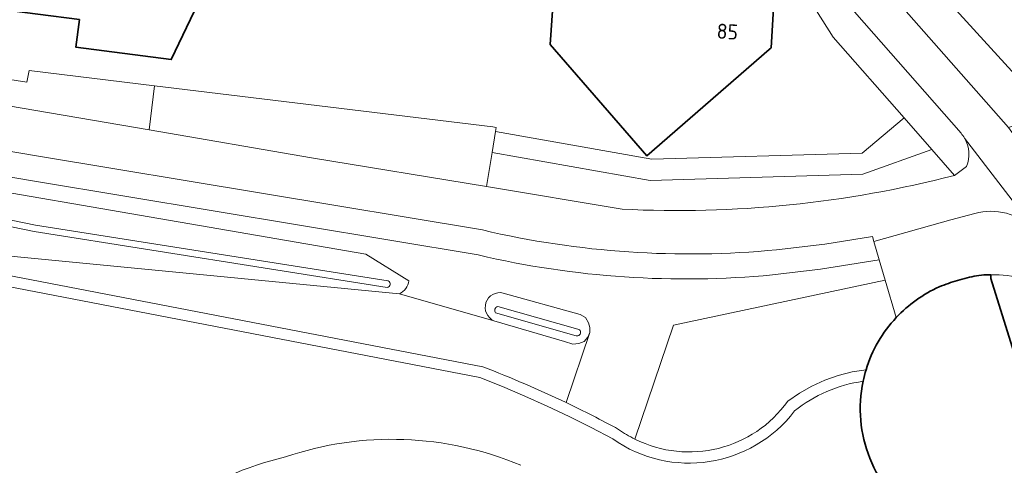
# Model space of a CAD drawing. Extents: x 150256 to 156914, y 461459 to 469481.
# Tile 537 of 656: x 154120 to 154208, y 467959 to 467999. Entities that reach past the tile are written whole.
import ezdxf
from ezdxf.enums import TextEntityAlignment as Align

# ---------------------------------------------------------------- set-up
doc = ezdxf.new("R2010")
doc.units = 0
doc.header["$LTSCALE"] = 0.75
for name, color, linetype, lineweight in [('B-RO-GR-HOUTOPSTAND_LOOF-GV', 251, 'CONTINUOUS', 13), ('B-RO-OG-BEBOUWING-GV', 6, 'CONTINUOUS', 35), ('B-RO-OG-BEBOUWING-T18', 1, 'CONTINUOUS', 18), ('B-RO-OG-TERREIN_CULTUURSCHEIDING-GV', 251, 'CONTINUOUS', 18), ('B-RO-OG-WATER-GV', 251, 'CONTINUOUS', 18), ('B-RO-OG-WATER_MEER-GV', 251, 'CONTINUOUS', 18), ('B-RO-OG-WATER_SLOOT-GV', 251, 'CONTINUOUS', 18), ('B-RO-VH-VERHARDING_ASFALT-GV', 251, 'CONTINUOUS', 18), ('B-RO-VH-VERHARDING_BETONSTRAATSTEEN-GV', 251, 'CONTINUOUS', 18), ('B-RO-VH-VERHARDING_OPEN-GV', 251, 'CONTINUOUS', 18), ('B-RO-VH-VERHARDING_TEGEL-GV', 251, 'CONTINUOUS', 18)]:
    doc.layers.add(name, color=color, linetype=linetype, lineweight=lineweight)
doc.styles.add('NLCS-ISO-M200-T18', font='NLCS-ISO.ttf', dxfattribs={"height": 360})

msp = doc.modelspace()

# ---------------------------------------------------------------- linework, layer by layer
at = {"layer": 'B-RO-GR-HOUTOPSTAND_LOOF-GV'}
for points in [[(154154.36, 467975.435), (154150.499, 467977.792), (154095.035, 467987.342), (154065.667, 467992.65), (154061.753, 467993.151), (154061.39, 467992.919), (154061.046, 467992.421), (154060.958, 467991.782), (154061.083, 467991.33), (154061.414, 467990.93), (154062.038, 467990.624), (154067.06, 467989.767), (154071.235, 467988.895), (154075.32, 467987.814), (154079.826, 467986.492), (154083.413, 467985.255), (154114.369, 467978.044), (154153.513, 467974.263)], [(154154.36, 467975.435), (154150.499, 467977.792), (154095.035, 467987.342), (154065.667, 467992.65), (154061.753, 467993.151), (154061.39, 467992.919), (154061.046, 467992.421), (154060.958, 467991.782), (154061.083, 467991.33), (154061.414, 467990.93), (154062.038, 467990.624), (154067.06, 467989.767), (154071.235, 467988.895), (154075.32, 467987.814), (154079.826, 467986.492), (154083.413, 467985.255), (154114.369, 467978.044), (154153.513, 467974.263)], [(154152.405, 467974.828), (154120.807, 467979.821), (154092.057, 467985.738)], [(154152.405, 467974.828), (154120.807, 467979.821), (154092.057, 467985.738)], [(154092.202, 467986.32), (154120.915, 467980.411), (154152.501, 467975.42)], [(154092.202, 467986.32), (154120.915, 467980.411), (154152.501, 467975.42)], [(154084.224, 467983.5), (154099.944, 467979.488), (154160.99, 467967.725)], [(154084.224, 467983.5), (154099.944, 467979.488), (154160.99, 467967.725)], [(154168.444, 467964.524), (154170.558, 467970.788), (154170.402, 467970.388), (154170.064, 467970.007), (154169.581, 467969.801), (154169.057, 467969.765), (154168.302, 467969.987), (154161.984, 467971.85), (154153.513, 467974.263), (154114.369, 467978.044)], [(154168.444, 467964.524), (154170.558, 467970.788), (154170.402, 467970.388), (154170.064, 467970.007), (154169.581, 467969.801), (154169.057, 467969.765), (154168.302, 467969.987), (154161.984, 467971.85), (154153.513, 467974.263), (154114.369, 467978.044)]]:
    msp.add_lwpolyline(points, dxfattribs=at)
for points in [[(154152.501, 467975.42, -0.747249), (154152.405, 467974.828)], [(154152.501, 467975.42, -0.747249), (154152.405, 467974.828)], [(154153.513, 467974.263, 0.260068), (154154.36, 467975.435)], [(154153.513, 467974.263, 0.260068), (154154.36, 467975.435)], [(154160.99, 467967.725, -0.019726), (154168.444, 467964.524)], [(154160.99, 467967.725, -0.019726), (154168.444, 467964.524)]]:
    msp.add_lwpolyline(points, format="xyb", dxfattribs=at)
at = {"layer": 'B-RO-OG-BEBOUWING-GV'}
for points in [[(154120.565, 468024.247), (154117.368, 467999.765), (154124.854, 467998.797), (154124.533, 467996.334), (154133.085, 467995.218), (154146.887, 468024.061), (154144.498, 468027.896), (154146.293, 468031.664), (154145.349, 468032.118), (154149.801, 468041.432), (154143.393, 468048.712), (154124.844, 468032.311)], [(154120.565, 468024.247), (154117.368, 467999.765), (154124.854, 467998.797), (154124.533, 467996.334), (154133.085, 467995.218), (154146.887, 468024.061), (154144.498, 468027.896), (154146.293, 468031.664), (154145.349, 468032.118), (154149.801, 468041.432), (154143.393, 468048.712), (154124.844, 468032.311)], [(154213.528, 467953.991), (154213.251, 467954.395), (154211.001, 467961.28), (154214.129, 467962.302), (154211.798, 467969.571), (154208.68, 467968.55), (154206.466, 467975.636), (154206.481, 467975.951), (154205.839, 467975.943), (154205.201, 467975.864)], [(154213.528, 467953.991), (154213.251, 467954.395), (154211.001, 467961.28), (154214.129, 467962.302), (154211.798, 467969.571), (154208.68, 467968.55), (154206.466, 467975.636), (154206.481, 467975.951), (154205.839, 467975.943), (154205.201, 467975.864)]]:
    msp.add_lwpolyline(points, dxfattribs=at)
msp.add_lwpolyline([(154186.613, 467996.104), (154186.804, 467996.27), (154187.025, 467999.802), (154187.02, 467999.808), (154186.853, 468000), (154177.344, 468010.932), (154167.426, 468002.303), (154167.259, 468000), (154167.026, 467996.566), (154175.66, 467986.607)], close=True, dxfattribs=at)
msp.add_lwpolyline([(154186.613, 467996.104), (154186.804, 467996.27), (154187.025, 467999.802), (154187.02, 467999.808), (154186.853, 468000), (154177.344, 468010.932), (154167.426, 468002.303), (154167.259, 468000), (154167.026, 467996.566), (154175.66, 467986.607)], close=True, dxfattribs=at)
for points in [[(154203.501, 467975.463, 0.027351), (154201.855, 467974.88)], [(154203.501, 467975.463, 0.027351), (154201.855, 467974.88)], [(154205.201, 467975.864, 0.027767), (154203.501, 467975.463)], [(154205.201, 467975.864, 0.027767), (154203.501, 467975.463)], [(154201.855, 467974.88, 0.100229), (154198.009, 467972.133)], [(154201.855, 467974.88, 0.100229), (154198.009, 467972.133)], [(154198.009, 467972.133, 0.114787), (154195.3, 467967.472)], [(154198.009, 467972.133, 0.114787), (154195.3, 467967.472)], [(154195.3, 467967.472, 0.025919), (154195.035, 467966.429)], [(154195.3, 467967.472, 0.025919), (154195.035, 467966.429)], [(154195.035, 467966.429, 0.147927), (154195.633, 467959.561)], [(154195.035, 467966.429, 0.147927), (154195.633, 467959.561)], [(154195.633, 467959.561, 0.152588), (154200.192, 467953.851)], [(154195.633, 467959.561, 0.152588), (154200.192, 467953.851)]]:
    msp.add_lwpolyline(points, format="xyb", dxfattribs=at)
at = {"layer": 'B-RO-OG-TERREIN_CULTUURSCHEIDING-GV'}
for points in [[(154055.78, 467993.076), (154056.445, 467993.424), (154057.159, 467993.739), (154058.838, 467994.333), (154060.547, 467994.66), (154061.897, 467994.791), (154063.607, 467994.755), (154064.465, 467994.653), (154065.565, 467994.435), (154073.399, 467992.966), (154083.211, 467991.125), (154106.363, 467986.783), (154121.012, 467984.309), (154160.58, 467977.732)], [(154055.78, 467993.076), (154056.445, 467993.424), (154057.159, 467993.739), (154058.838, 467994.333), (154060.547, 467994.66), (154061.897, 467994.791), (154063.607, 467994.755), (154064.465, 467994.653), (154065.565, 467994.435), (154073.399, 467992.966), (154083.211, 467991.125), (154106.363, 467986.783), (154121.012, 467984.309), (154160.58, 467977.732)], [(154160.58, 467977.732), (154121.012, 467984.309), (154106.363, 467986.783), (154083.211, 467991.125), (154073.399, 467992.966), (154065.565, 467994.435), (154064.465, 467994.653), (154063.607, 467994.755), (154061.897, 467994.791), (154060.547, 467994.66), (154058.838, 467994.333), (154057.159, 467993.739), (154061.753, 467993.151), (154065.667, 467992.65), (154095.035, 467987.342), (154150.499, 467977.792), (154154.36, 467975.435)], [(154160.58, 467977.732), (154121.012, 467984.309), (154106.363, 467986.783), (154083.211, 467991.125), (154073.399, 467992.966), (154065.565, 467994.435), (154064.465, 467994.653), (154063.607, 467994.755), (154061.897, 467994.791), (154060.547, 467994.66), (154058.838, 467994.333), (154057.159, 467993.739), (154061.753, 467993.151), (154065.667, 467992.65), (154095.035, 467987.342), (154150.499, 467977.792), (154154.36, 467975.435)], [(154160.952, 467979.97), (154121.387, 467986.547), (154083.407, 467992.961), (154074.432, 467994.477)], [(154160.952, 467979.97), (154121.387, 467986.547), (154083.407, 467992.961), (154074.432, 467994.477)], [(154161.815, 467986.916), (154161.3, 467983.847), (154173.456, 467981.834)], [(154161.815, 467986.916), (154161.3, 467983.847), (154173.456, 467981.834)], [(154203.225, 467984.857), (154201.192, 467987.185), (154195.014, 467984.957), (154175.978, 467984.402), (154161.815, 467986.916)], [(154203.225, 467984.857), (154201.192, 467987.185), (154195.014, 467984.957), (154175.978, 467984.402), (154161.815, 467986.916)], [(154186.918, 467975.957), (154191.224, 467976.461), (154196.488, 467977.295), (154196.009, 467978.933), (154195.879, 467979.378), (154191.596, 467978.699), (154187.29, 467978.195)], [(154186.918, 467975.957), (154191.224, 467976.461), (154196.488, 467977.295), (154196.009, 467978.933), (154195.879, 467979.378), (154191.596, 467978.699), (154187.29, 467978.195)], [(154174.602, 467961.254), (154178.059, 467971.452), (154197.02, 467975.488), (154196.488, 467977.295)], [(154174.602, 467961.254), (154178.059, 467971.452), (154197.02, 467975.488), (154196.488, 467977.295)], [(154196.488, 467977.295), (154191.224, 467976.461), (154186.918, 467975.957)], [(154196.488, 467977.295), (154191.224, 467976.461), (154186.918, 467975.957)], [(154198.009, 467972.133), (154197.02, 467975.488), (154178.059, 467971.452), (154174.602, 467961.254)], [(154198.009, 467972.133), (154197.02, 467975.488), (154178.059, 467971.452), (154174.602, 467961.254)], [(154153.513, 467974.263), (154161.984, 467971.85)], [(154153.513, 467974.263), (154161.984, 467971.85)], [(154162.816, 467974.331), (154169.709, 467972.394), (154170.164, 467972.128), (154170.455, 467971.662), (154170.578, 467971.25), (154170.558, 467970.788), (154168.444, 467964.524)], [(154162.816, 467974.331), (154169.709, 467972.394), (154170.164, 467972.128), (154170.455, 467971.662), (154170.578, 467971.25), (154170.558, 467970.788), (154168.444, 467964.524)], [(154188.298, 467964.65), (154189.345, 467965.374), (154190.452, 467966.003), (154191.61, 467966.531), (154192.81, 467966.954), (154194.044, 467967.268), (154195.3, 467967.472)], [(154188.298, 467964.65), (154189.345, 467965.374), (154190.452, 467966.003), (154191.61, 467966.531), (154192.81, 467966.954), (154194.044, 467967.268), (154195.3, 467967.472)]]:
    msp.add_lwpolyline(points, dxfattribs=at)
msp.add_lwpolyline([(154131.112, 467988.916), (154131.591, 467992.864), (154120.346, 467994.228), (154120.158, 467993.199), (154109.059, 467994.931), (154109.532, 467994.233), (154110.789, 467992.379)], close=True, dxfattribs=at)
msp.add_lwpolyline([(154131.112, 467988.916), (154131.591, 467992.864), (154120.346, 467994.228), (154120.158, 467993.199), (154109.059, 467994.931), (154109.532, 467994.233), (154110.789, 467992.379)], close=True, dxfattribs=at)
for points in [[(154173.456, 467981.834, 0.075949), (154203.225, 467984.857)], [(154173.456, 467981.834, 0.075949), (154203.225, 467984.857)], [(154187.29, 467978.195, -0.081591), (154160.952, 467979.97)], [(154187.29, 467978.195, -0.081591), (154160.952, 467979.97)], [(154160.58, 467977.732, 0.081591), (154186.918, 467975.957)], [(154186.918, 467975.957, -0.081591), (154160.58, 467977.732)], [(154160.58, 467977.732, 0.081591), (154186.918, 467975.957)], [(154186.918, 467975.957, -0.081591), (154160.58, 467977.732)], [(154154.36, 467975.435, -0.260068), (154153.513, 467974.263)], [(154154.36, 467975.435, -0.260068), (154153.513, 467974.263)], [(154161.984, 467971.85, -0.914443), (154162.816, 467974.331)], [(154161.984, 467971.85, -0.914443), (154162.816, 467974.331)], [(154195.3, 467967.472, -0.114787), (154198.009, 467972.133)], [(154195.3, 467967.472, -0.114787), (154198.009, 467972.133)], [(154168.444, 467964.524, -0.01298), (154173.141, 467962.131)], [(154168.444, 467964.524, -0.01298), (154173.141, 467962.131)], [(154174.602, 467961.254, 0.367904), (154188.298, 467964.65)], [(154174.602, 467961.254, 0.367904), (154188.298, 467964.65)], [(154173.141, 467962.131, 0.039251), (154174.602, 467961.254)], [(154173.141, 467962.131, 0.039251), (154174.602, 467961.254)]]:
    msp.add_lwpolyline(points, format="xyb", dxfattribs=at)
at = {"layer": 'B-RO-OG-WATER-GV'}
for points in [[(154092.057, 467985.738), (154120.807, 467979.821), (154152.405, 467974.828)], [(154092.057, 467985.738), (154120.807, 467979.821), (154152.405, 467974.828)], [(154152.501, 467975.42), (154120.915, 467980.411), (154092.202, 467986.32)], [(154152.501, 467975.42), (154120.915, 467980.411), (154092.202, 467986.32)], [(154162.123, 467972.55), (154169.336, 467970.513)], [(154162.123, 467972.55), (154169.336, 467970.513)], [(154169.481, 467971.095), (154162.319, 467973.118)], [(154169.481, 467971.095), (154162.319, 467973.118)]]:
    msp.add_lwpolyline(points, dxfattribs=at)
for points in [[(154152.405, 467974.828, 0.747249), (154152.501, 467975.42)], [(154152.405, 467974.828, 0.747249), (154152.501, 467975.42)], [(154162.319, 467973.118, 0.548396), (154162.123, 467972.55)], [(154162.319, 467973.118, 0.548396), (154162.123, 467972.55)], [(154169.336, 467970.513, 1.112009), (154169.481, 467971.095)], [(154169.336, 467970.513, 1.112009), (154169.481, 467971.095)]]:
    msp.add_lwpolyline(points, format="xyb", dxfattribs=at)
at = {"layer": 'B-RO-OG-WATER_MEER-GV'}
for points in [[(154160.99, 467967.725), (154099.944, 467979.488), (154084.224, 467983.5)], [(154160.99, 467967.725), (154099.944, 467979.488), (154084.224, 467983.5)], [(154099.726, 467978.512), (154160.714, 467966.76), (154162.745, 467965.954), (154164.758, 467965.106), (154166.752, 467964.213), (154168.726, 467963.278), (154170.68, 467962.3), (154172.612, 467961.28)], [(154172.612, 467961.28), (154170.68, 467962.3), (154168.726, 467963.278), (154166.752, 467964.213), (154164.758, 467965.106), (154162.745, 467965.954), (154160.714, 467966.76), (154099.726, 467978.512)], [(154099.726, 467978.512), (154160.714, 467966.76), (154162.745, 467965.954), (154164.758, 467965.106), (154166.752, 467964.213), (154168.726, 467963.278), (154170.68, 467962.3), (154172.612, 467961.28)], [(154172.612, 467961.28), (154170.68, 467962.3), (154168.726, 467963.278), (154166.752, 467964.213), (154164.758, 467965.106), (154162.745, 467965.954), (154160.714, 467966.76), (154099.726, 467978.512)], [(154195.3, 467967.472), (154194.044, 467967.268), (154192.81, 467966.954), (154191.61, 467966.531), (154190.452, 467966.003), (154189.345, 467965.374), (154188.298, 467964.65)], [(154195.3, 467967.472), (154194.044, 467967.268), (154192.81, 467966.954), (154191.61, 467966.531), (154190.452, 467966.003), (154189.345, 467965.374), (154188.298, 467964.65)]]:
    msp.add_lwpolyline(points, dxfattribs=at)
for points in [[(154168.444, 467964.524, 0.019726), (154160.99, 467967.725)], [(154168.444, 467964.524, 0.019726), (154160.99, 467967.725)], [(154195.035, 467966.429, -0.025919), (154195.3, 467967.472)], [(154195.035, 467966.429, -0.025919), (154195.3, 467967.472)], [(154188.899, 467963.782, -0.135676), (154195.035, 467966.429)], [(154195.035, 467966.429, 0.135676), (154188.899, 467963.782)], [(154188.899, 467963.782, -0.135676), (154195.035, 467966.429)], [(154195.035, 467966.429, 0.135676), (154188.899, 467963.782)], [(154195.633, 467959.561, -0.147927), (154195.035, 467966.429)], [(154195.633, 467959.561, -0.147927), (154195.035, 467966.429)], [(154173.141, 467962.131, 0.01298), (154168.444, 467964.524)], [(154173.141, 467962.131, 0.01298), (154168.444, 467964.524)], [(154188.298, 467964.65, -0.367904), (154174.602, 467961.254)], [(154188.298, 467964.65, -0.367904), (154174.602, 467961.254)], [(154172.612, 467961.28, 0.402768), (154188.899, 467963.782)], [(154188.899, 467963.782, -0.402768), (154172.612, 467961.28)], [(154172.612, 467961.28, 0.402768), (154188.899, 467963.782)], [(154188.899, 467963.782, -0.402768), (154172.612, 467961.28)], [(154174.602, 467961.254, -0.039251), (154173.141, 467962.131)], [(154174.602, 467961.254, -0.039251), (154173.141, 467962.131)], [(154143.31, 467959.663, -0.183388), (154164.391, 467958.917)], [(154143.31, 467959.663, -0.183388), (154164.391, 467958.917)], [(154126.004, 467947.797, -0.187707), (154143.31, 467959.663)], [(154126.004, 467947.797, -0.187707), (154143.31, 467959.663)], [(154200.192, 467953.851, -0.152588), (154195.633, 467959.561)], [(154200.192, 467953.851, -0.152588), (154195.633, 467959.561)]]:
    msp.add_lwpolyline(points, format="xyb", dxfattribs=at)
at = {"layer": 'B-RO-OG-WATER_SLOOT-GV'}
for points in [[(154162.816, 467974.331, 0.914443), (154161.984, 467971.85)], [(154162.816, 467974.331, 0.914443), (154161.984, 467971.85)], [(154162.123, 467972.55, -0.548396), (154162.319, 467973.118)], [(154162.123, 467972.55, -0.548396), (154162.319, 467973.118)], [(154169.481, 467971.095, -1.112009), (154169.336, 467970.513)], [(154169.481, 467971.095, -1.112009), (154169.336, 467970.513)], [(154164.391, 467958.917, 0.183388), (154143.31, 467959.663)], [(154164.391, 467958.917, 0.183388), (154143.31, 467959.663)], [(154143.31, 467959.663, 0.187707), (154126.004, 467947.797)], [(154143.31, 467959.663, 0.187707), (154126.004, 467947.797)]]:
    msp.add_lwpolyline(points, format="xyb", dxfattribs=at)
for points in [[(154161.984, 467971.85), (154168.302, 467969.987), (154169.057, 467969.765), (154169.581, 467969.801), (154170.064, 467970.007), (154170.402, 467970.388), (154170.558, 467970.788), (154170.578, 467971.25), (154170.455, 467971.662), (154170.164, 467972.128), (154169.709, 467972.394), (154162.816, 467974.331)], [(154161.984, 467971.85), (154168.302, 467969.987), (154169.057, 467969.765), (154169.581, 467969.801), (154170.064, 467970.007), (154170.402, 467970.388), (154170.558, 467970.788), (154170.578, 467971.25), (154170.455, 467971.662), (154170.164, 467972.128), (154169.709, 467972.394), (154162.816, 467974.331)], [(154169.336, 467970.513), (154162.123, 467972.55)], [(154169.336, 467970.513), (154162.123, 467972.55)], [(154162.319, 467973.118), (154169.481, 467971.095)], [(154162.319, 467973.118), (154169.481, 467971.095)]]:
    msp.add_lwpolyline(points, dxfattribs=at)
at = {"layer": 'B-RO-VH-VERHARDING_ASFALT-GV'}
for points in [[(154204.119, 467988.195), (154204.125, 467988.185), (154210.565, 467979.817), (154210.572, 467979.809), (154213.916, 467976.007), (154231.238, 467956.318), (154234.816, 467952.191), (154238.036, 467953.903), (154212.325, 467983.108), (154212.019, 467983.607), (154208.057, 467989.142), (154178.178, 468023.026), (154147.576, 468057.813), (154142.737, 468053.616)], [(154204.119, 467988.195), (154204.125, 467988.185), (154210.565, 467979.817), (154210.572, 467979.809), (154213.916, 467976.007), (154231.238, 467956.318), (154234.816, 467952.191), (154238.036, 467953.903), (154212.325, 467983.108), (154212.019, 467983.607), (154208.057, 467989.142), (154178.178, 468023.026), (154147.576, 468057.813), (154142.737, 468053.616)], [(154146.862, 468053.378), (154146.899, 468053.336), (154154.214, 468044.992), (154179.278, 468016.541), (154203.807, 467988.624)], [(154146.862, 468053.378), (154146.899, 468053.336), (154154.214, 468044.992), (154179.278, 468016.541), (154203.807, 467988.624)], [(154173.456, 467981.834), (154161.3, 467983.847), (154145.653, 467986.438), (154131.112, 467988.916), (154110.789, 467992.379), (154084.95, 467996.999), (154084.038, 467997.136), (154083.407, 467992.961), (154121.387, 467986.547), (154160.952, 467979.97)], [(154173.456, 467981.834), (154161.3, 467983.847), (154145.653, 467986.438), (154131.112, 467988.916), (154110.789, 467992.379), (154084.95, 467996.999), (154084.038, 467997.136), (154083.407, 467992.961), (154121.387, 467986.547), (154160.952, 467979.97)], [(154210.565, 467979.817), (154204.125, 467988.185)], [(154210.565, 467979.817), (154204.125, 467988.185)], [(154204.294, 467985.652), (154203.225, 467984.857)], [(154204.294, 467985.652), (154203.225, 467984.857)], [(154187.29, 467978.195), (154191.596, 467978.699), (154195.879, 467979.378), (154196.009, 467978.933), (154202.887, 467980.878), (154205.047, 467981.44), (154205.393, 467981.534)], [(154187.29, 467978.195), (154191.596, 467978.699), (154195.879, 467979.378), (154196.009, 467978.933), (154202.887, 467980.878), (154205.047, 467981.44), (154205.393, 467981.534)]]:
    msp.add_lwpolyline(points, dxfattribs=at)
for points in [[(154203.807, 467988.624, -0.047124), (154204.119, 467988.195)], [(154203.807, 467988.624, -0.047124), (154204.119, 467988.195)], [(154204.125, 467988.185, -0.237292), (154204.294, 467985.652)], [(154204.125, 467988.185, -0.237292), (154204.294, 467985.652)], [(154203.225, 467984.857, -0.075949), (154173.456, 467981.834)], [(154203.225, 467984.857, -0.075949), (154173.456, 467981.834)], [(154205.393, 467981.534, -0.264667), (154210.565, 467979.817)], [(154205.393, 467981.534, -0.264667), (154210.565, 467979.817)], [(154160.952, 467979.97, 0.081591), (154187.29, 467978.195)], [(154160.952, 467979.97, 0.081591), (154187.29, 467978.195)]]:
    msp.add_lwpolyline(points, format="xyb", dxfattribs=at)
at = {"layer": 'B-RO-VH-VERHARDING_BETONSTRAATSTEEN-GV'}
msp.add_lwpolyline([(154161.3, 467983.847), (154161.815, 467986.916), (154162.129, 467988.79), (154162.185, 467989.128), (154161.891, 467989.188), (154131.591, 467992.864), (154131.112, 467988.916), (154145.653, 467986.438)], close=True, dxfattribs=at)
msp.add_lwpolyline([(154161.3, 467983.847), (154161.815, 467986.916), (154162.129, 467988.79), (154162.185, 467989.128), (154161.891, 467989.188), (154131.591, 467992.864), (154131.112, 467988.916), (154145.653, 467986.438)], close=True, dxfattribs=at)
for points in [[(154205.393, 467981.534), (154205.047, 467981.44), (154202.887, 467980.878), (154196.009, 467978.933), (154196.488, 467977.295), (154197.02, 467975.488), (154198.009, 467972.133)], [(154205.393, 467981.534), (154205.047, 467981.44), (154202.887, 467980.878), (154196.009, 467978.933), (154196.488, 467977.295), (154197.02, 467975.488), (154198.009, 467972.133)], [(154205.201, 467975.864), (154205.839, 467975.943), (154206.481, 467975.951)], [(154205.201, 467975.864), (154205.839, 467975.943), (154206.481, 467975.951)]]:
    msp.add_lwpolyline(points, dxfattribs=at)
for points in [[(154210.565, 467979.817, 0.264667), (154205.393, 467981.534)], [(154210.565, 467979.817, 0.264667), (154205.393, 467981.534)], [(154206.481, 467975.951, -0.061565), (154209.397, 467975.649)], [(154206.481, 467975.951, -0.061565), (154209.397, 467975.649)], [(154201.855, 467974.88, -0.027351), (154203.501, 467975.463)], [(154201.855, 467974.88, -0.027351), (154203.501, 467975.463)], [(154203.501, 467975.463, -0.027767), (154205.201, 467975.864)], [(154203.501, 467975.463, -0.027767), (154205.201, 467975.864)], [(154198.009, 467972.133, -0.100229), (154201.855, 467974.88)], [(154198.009, 467972.133, -0.100229), (154201.855, 467974.88)]]:
    msp.add_lwpolyline(points, format="xyb", dxfattribs=at)
at = {"layer": 'B-RO-VH-VERHARDING_OPEN-GV'}
msp.add_lwpolyline([(154202.246, 468000.874), (154203.044, 468000), (154211.803, 467990.409), (154225.9, 467994.675), (154225.147, 467995.536), (154225.448, 467995.799), (154221.746, 468000), (154215.563, 468007.015), (154215.266, 468006.747), (154214.5, 468007.596)], close=True, dxfattribs=at)
msp.add_lwpolyline([(154202.246, 468000.874), (154203.044, 468000), (154211.803, 467990.409), (154225.9, 467994.675), (154225.147, 467995.536), (154225.448, 467995.799), (154221.746, 468000), (154215.563, 468007.015), (154215.266, 468006.747), (154214.5, 468007.596)], close=True, dxfattribs=at)
at = {"layer": 'B-RO-VH-VERHARDING_TEGEL-GV'}
for points in [[(154158.961, 468050.479), (154150.358, 468060.251), (154147.607, 468057.84), (154147.576, 468057.813), (154178.178, 468023.026), (154208.057, 467989.142), (154211.803, 467990.409), (154203.044, 468000), (154202.246, 468000.874), (154197.709, 468004.718), (154197.704, 468004.722), (154185.257, 468018.492)], [(154158.961, 468050.479), (154150.358, 468060.251), (154147.607, 468057.84), (154147.576, 468057.813), (154178.178, 468023.026), (154208.057, 467989.142), (154211.803, 467990.409), (154203.044, 468000), (154202.246, 468000.874), (154197.709, 468004.718), (154197.704, 468004.722), (154185.257, 468018.492)], [(154203.807, 467988.624), (154179.278, 468016.541), (154154.214, 468044.992), (154146.899, 468053.336), (154145.324, 468051.94), (154152.253, 468044.131), (154178.841, 468013.427), (154179.085, 468013.642), (154189.363, 468001.971), (154192.366, 467997.218)], [(154203.807, 467988.624), (154179.278, 468016.541), (154154.214, 468044.992), (154146.899, 468053.336), (154145.324, 468051.94), (154152.253, 468044.131), (154178.841, 468013.427), (154179.085, 468013.642), (154189.363, 468001.971), (154192.366, 467997.218)], [(154192.366, 467997.218), (154198.725, 467990.01), (154201.192, 467987.185), (154203.225, 467984.857), (154204.294, 467985.652)], [(154192.366, 467997.218), (154198.725, 467990.01), (154201.192, 467987.185), (154203.225, 467984.857), (154204.294, 467985.652)], [(154204.125, 467988.185), (154204.119, 467988.195)], [(154204.125, 467988.185), (154204.119, 467988.195)]]:
    msp.add_lwpolyline(points, dxfattribs=at)
msp.add_lwpolyline([(154201.192, 467987.185), (154198.725, 467990.01), (154194.959, 467986.856), (154176.118, 467986.307), (154162.129, 467988.79), (154161.815, 467986.916), (154175.978, 467984.402), (154195.014, 467984.957)], close=True, dxfattribs=at)
msp.add_lwpolyline([(154201.192, 467987.185), (154198.725, 467990.01), (154194.959, 467986.856), (154176.118, 467986.307), (154162.129, 467988.79), (154161.815, 467986.916), (154175.978, 467984.402), (154195.014, 467984.957)], close=True, dxfattribs=at)
for points in [[(154204.119, 467988.195, 0.047124), (154203.807, 467988.624)], [(154204.119, 467988.195, 0.047124), (154203.807, 467988.624)], [(154204.294, 467985.652, 0.237292), (154204.125, 467988.185)], [(154204.294, 467985.652, 0.237292), (154204.125, 467988.185)]]:
    msp.add_lwpolyline(points, format="xyb", dxfattribs=at)

# ---------------------------------------------------------------- texts
at = {"layer": 'B-RO-OG-BEBOUWING-T18', "style": 'NLCS-ISO-M200-T18'}
msp.add_text('85', height=1.35, rotation=356.4, dxfattribs=at).set_placement((154182.887, 467997.721), align=Align.MIDDLE)
msp.add_text('85', height=1.35, rotation=356.4, dxfattribs=at).set_placement((154182.887, 467997.721), align=Align.MIDDLE)

doc.saveas('drawing.dxf')
